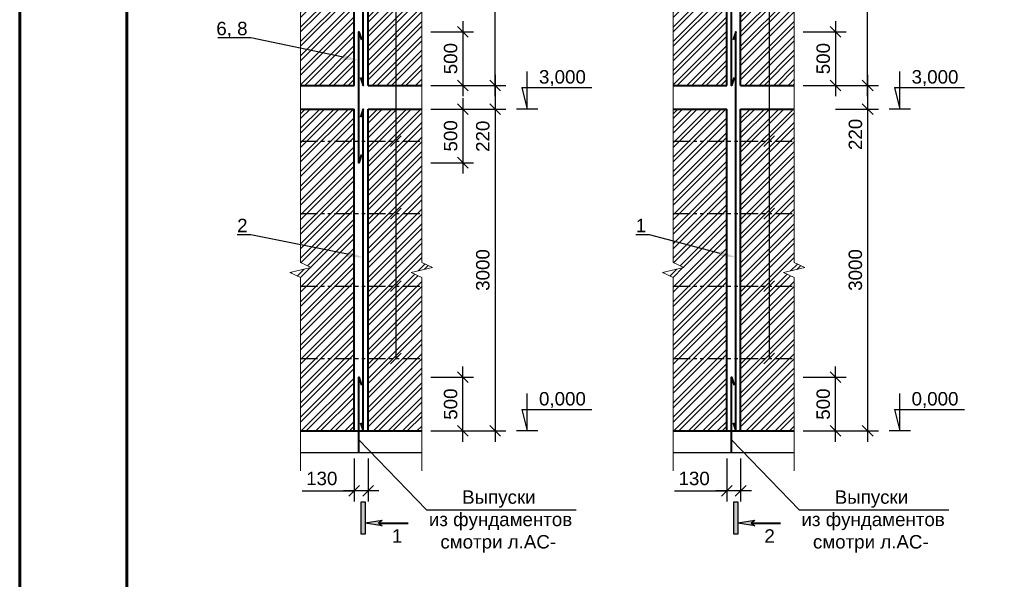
# Model space of a CAD drawing. Header units: millimetres. Extents: x 2063114 to 14983986, y -126020516 to 213791.
# Tile 403 of 656: x 2320392 to 2338747, y -926279 to -915849. Entities that reach past the tile are written whole.
import ezdxf
from ezdxf import colors
from ezdxf.entities.mleader import LeaderData, LeaderLine
from ezdxf.math import Vec2, Vec3

# ---------------------------------------------------------------- set-up
doc = ezdxf.new("R2010")
doc.units = ezdxf.units.MM
doc.linetypes.add('фантомX2', pattern=[127, 63.5, -12.7, 12.7, -12.7, 12.7, -12.7])
doc.layers.get('Defpoints').update_dxf_attribs({"color": 6, "lineweight": 35})
doc.layers.add('_print', color=6, linetype='Continuous', lineweight=60, plot=False)
doc.layers.add('PDF _leader', color=7, linetype='Continuous')
doc.layers.add('PDF _wall-380', color=7, linetype='Continuous', true_color=0xb88a5c)
doc.layers.add('РАЗМЕР АР', color=150, linetype='Continuous', lineweight=20)
doc.layers.add('Сплошная толстая', color=7, linetype='Continuous', lineweight=40)
doc.styles.get("Standard").update_dxf_attribs({"font": 'arial.ttf'})
doc.dimstyles.new('STANDARD$0', dxfattribs={"dimtxt": 250, "dimasz": 200, "dimexe": 200, "dimexo": 300, "dimgap": 100, "dimtad": 1, "dimdec": 0, "dimzin": 1, "dimdsep": 46, "dimtxsty": 'Standard', "dimblk1": 'OBLIQUE', "dimblk2": 'OBLIQUE', "dimsah": 1, "dimcen": 2.5, "dimdle": 200, "dimadec": 0, "dimazin": 0, "dimtfac": 1, "dimtdec": 0, "dimtmove": 0, "dimatfit": 3, "dimldrblk": 'OBLIQUE', "dimfxl": 600, "dimfxlon": 1, "dimtolj": 1, "dimtzin": 1, "dimarcsym": 0})

# ---------------------------------------------------------------- blocks, each defined once
blk = doc.blocks.new('*U1590')
at = {"color": 0, "ltscale": 25}
blk.add_lwpolyline([(-59400, 42000), (0, 42000), (0, 0), (-59400, 0)], close=True, dxfattribs=at)
at = {"color": 0, "lineweight": 60, "ltscale": 25}
blk.add_lwpolyline([(-57400, 41500), (-500, 41500), (-500, 500), (-57400, 500)], close=True, dxfattribs=at)
blk = doc.blocks.new('_Oblique')
at = {"color": 0, "linetype": 'ByBlock', "lineweight": -2}
blk.add_line((-0.5, -0.5), (0.5, 0.5), dxfattribs=at)
blk = doc.blocks.new('*D2348')
at = {"layer": 'Defpoints', "color": 0, "lineweight": 30, "transparency": 16777216}
for p in [(2326217, -916074), (2326387, -917074), (2328654, -917074)]:
    blk.add_point(p, dxfattribs=at)
at = {"layer": 'РАЗМЕР АР', "color": 0, "lineweight": -2, "transparency": 16777216}
for p, q in [((2328654, -915874), (2328654, -917274)), ((2328054, -916074), (2328854, -916074)), ((2328054, -917074), (2328854, -917074))]:
    blk.add_line(p, q, dxfattribs=at)
at = {"layer": 'РАЗМЕР АР', "color": 0, "lineweight": -2, "transparency": 16777216, "xscale": 200, "yscale": 200, "zscale": 200}
for p, rotation in [((2328654, -916074), 90), ((2328654, -917074), 270)]:
    blk.add_blockref('_Oblique', p, dxfattribs=dict(at, rotation=rotation))
at = {"layer": 'РАЗМЕР АР', "color": 0, "transparency": 16777216, "insert": (2328426, -916574), "char_height": 250, "attachment_point": 5, "rotation": 90}
blk.add_mtext('\\A1;500', dxfattribs=at)
blk = doc.blocks.new('*D2349')
at = {"layer": 'Defpoints', "color": 0, "lineweight": 30, "transparency": 16777216}
for p in [(2326387, -917074), (2326387, -917514), (2329254, -917514)]:
    blk.add_point(p, dxfattribs=at)
at = {"layer": 'РАЗМЕР АР', "color": 0, "lineweight": -2, "transparency": 16777216}
for p, q in [((2329254, -916874), (2329254, -917714)), ((2328654, -917074), (2329454, -917074)), ((2328654, -917514), (2329454, -917514))]:
    blk.add_line(p, q, dxfattribs=at)
at = {"layer": 'РАЗМЕР АР', "color": 0, "lineweight": -2, "transparency": 16777216, "xscale": 200, "yscale": 200, "zscale": 200}
for p, rotation in [((2329254, -917074), 90), ((2329254, -917514), 270)]:
    blk.add_blockref('_Oblique', p, dxfattribs=dict(at, rotation=rotation))
at = {"layer": 'РАЗМЕР АР', "color": 0, "transparency": 16777216, "insert": (2329026, -918022), "char_height": 250, "attachment_point": 5, "rotation": 90}
blk.add_mtext('\\A1;220', dxfattribs=at)
blk = doc.blocks.new('*D2350')
at = {"layer": 'Defpoints', "color": 0, "lineweight": 30, "transparency": 16777216}
for p in [(2326387, -917514), (2326217, -918514), (2328654, -918514)]:
    blk.add_point(p, dxfattribs=at)
at = {"layer": 'РАЗМЕР АР', "color": 0, "lineweight": -2, "transparency": 16777216}
for p, q in [((2328654, -917314), (2328654, -918714)), ((2328054, -917514), (2328854, -917514)), ((2328054, -918514), (2328854, -918514))]:
    blk.add_line(p, q, dxfattribs=at)
at = {"layer": 'РАЗМЕР АР', "color": 0, "lineweight": -2, "transparency": 16777216, "xscale": 200, "yscale": 200, "zscale": 200}
for p, rotation in [((2328654, -917514), 90), ((2328654, -918514), 270)]:
    blk.add_blockref('_Oblique', p, dxfattribs=dict(at, rotation=rotation))
at = {"layer": 'РАЗМЕР АР', "color": 0, "transparency": 16777216, "insert": (2328426, -918014), "char_height": 250, "attachment_point": 5, "rotation": 90}
blk.add_mtext('\\A1;500', dxfattribs=at)
blk = doc.blocks.new('*D2352')
at = {"layer": 'Defpoints', "color": 0, "lineweight": 30, "transparency": 16777216}
for p in [(2326217, -922514), (2328654, -922514), (2326387, -923514)]:
    blk.add_point(p, dxfattribs=at)
at = {"layer": 'РАЗМЕР АР', "color": 0, "lineweight": -2, "transparency": 16777216}
for p, q in [((2328654, -923714), (2328654, -922314)), ((2328054, -922514), (2328854, -922514)), ((2328054, -923514), (2328854, -923514))]:
    blk.add_line(p, q, dxfattribs=at)
at = {"layer": 'РАЗМЕР АР', "color": 0, "lineweight": -2, "transparency": 16777216, "xscale": 200, "yscale": 200, "zscale": 200}
for p, rotation in [((2328654, -922514), 90), ((2328654, -923514), 270)]:
    blk.add_blockref('_Oblique', p, dxfattribs=dict(at, rotation=rotation))
at = {"layer": 'РАЗМЕР АР', "color": 0, "transparency": 16777216, "insert": (2328426, -923014), "char_height": 250, "attachment_point": 5, "rotation": 90}
blk.add_mtext('\\A1;500', dxfattribs=at)
blk = doc.blocks.new('*D2353')
at = {"layer": 'Defpoints', "color": 0, "lineweight": 30, "transparency": 16777216}
for p in [(2326387, -917514), (2326387, -923514), (2329254, -923514)]:
    blk.add_point(p, dxfattribs=at)
at = {"layer": 'РАЗМЕР АР', "color": 0, "lineweight": -2, "transparency": 16777216}
for p, q in [((2329254, -917314), (2329254, -923714)), ((2328654, -917514), (2329454, -917514)), ((2328654, -923514), (2329454, -923514))]:
    blk.add_line(p, q, dxfattribs=at)
at = {"layer": 'РАЗМЕР АР', "color": 0, "lineweight": -2, "transparency": 16777216, "xscale": 200, "yscale": 200, "zscale": 200}
for p, rotation in [((2329254, -917514), 90), ((2329254, -923514), 270)]:
    blk.add_blockref('_Oblique', p, dxfattribs=dict(at, rotation=rotation))
at = {"layer": 'РАЗМЕР АР', "color": 0, "transparency": 16777216, "insert": (2329026, -920514), "char_height": 250, "attachment_point": 5, "rotation": 90}
blk.add_mtext('\\A1;3000', dxfattribs=at)
blk = doc.blocks.new('*D2354')
at = {"layer": 'Defpoints', "color": 0, "lineweight": 30, "transparency": 16777216}
for p in [(2326387, -910914), (2329254, -910914), (2326387, -917074)]:
    blk.add_point(p, dxfattribs=at)
at = {"layer": 'РАЗМЕР АР', "color": 0, "lineweight": -2, "transparency": 16777216}
for p, q in [((2329254, -917274), (2329254, -910714)), ((2328654, -910914), (2329454, -910914)), ((2328654, -917074), (2329454, -917074))]:
    blk.add_line(p, q, dxfattribs=at)
at = {"layer": 'РАЗМЕР АР', "color": 0, "lineweight": -2, "transparency": 16777216, "xscale": 200, "yscale": 200, "zscale": 200}
for p, rotation in [((2329254, -910914), 90), ((2329254, -917074), 270)]:
    blk.add_blockref('_Oblique', p, dxfattribs=dict(at, rotation=rotation))
at = {"layer": 'РАЗМЕР АР', "color": 0, "transparency": 16777216, "insert": (2329026, -913994), "char_height": 250, "attachment_point": 5, "rotation": 90}
blk.add_mtext('\\A1;3080', dxfattribs=at)
blk = doc.blocks.new('*D2755')
at = {"layer": 'Defpoints', "color": 0, "lineweight": 30, "transparency": 16777216}
for p in [(2326627, -923514), (2326887, -923514), (2326627, -924629)]:
    blk.add_point(p, dxfattribs=at)
at = {"layer": 'РАЗМЕР АР', "color": 0, "lineweight": -2, "transparency": 16777216}
for p, q in [((2326627, -924029), (2326627, -924829)), ((2326887, -924029), (2326887, -924829)), ((2325659, -924629), (2326627, -924629)), ((2327087, -924629), (2326427, -924629))]:
    blk.add_line(p, q, dxfattribs=at)
at = {"layer": 'РАЗМЕР АР', "color": 0, "lineweight": -2, "transparency": 16777216, "xscale": 200, "yscale": 200, "zscale": 200, "rotation": 180}
blk.add_blockref('_Oblique', (2326627, -924629), dxfattribs=at)
at = {"layer": 'РАЗМЕР АР', "color": 0, "lineweight": -2, "transparency": 16777216, "xscale": 200, "yscale": 200, "zscale": 200}
blk.add_blockref('_Oblique', (2326887, -924629), dxfattribs=at)
at = {"layer": 'РАЗМЕР АР', "color": 0, "transparency": 16777216, "insert": (2326023, -924401), "char_height": 250, "attachment_point": 5}
blk.add_mtext('\\A1;130', dxfattribs=at)
blk = doc.blocks.new('*D2355')
at = {"layer": 'Defpoints', "color": 0, "lineweight": 30, "transparency": 16777216}
for p in [(2333162, -916074), (2333332, -917074), (2335599, -917074)]:
    blk.add_point(p, dxfattribs=at)
at = {"layer": 'РАЗМЕР АР', "color": 0, "lineweight": -2, "transparency": 16777216}
for p, q in [((2335599, -915874), (2335599, -917274)), ((2334999, -916074), (2335799, -916074)), ((2334999, -917074), (2335799, -917074))]:
    blk.add_line(p, q, dxfattribs=at)
at = {"layer": 'РАЗМЕР АР', "color": 0, "lineweight": -2, "transparency": 16777216, "xscale": 200, "yscale": 200, "zscale": 200}
for p, rotation in [((2335599, -916074), 90), ((2335599, -917074), 270)]:
    blk.add_blockref('_Oblique', p, dxfattribs=dict(at, rotation=rotation))
at = {"layer": 'РАЗМЕР АР', "color": 0, "transparency": 16777216, "insert": (2335372, -916574), "char_height": 250, "attachment_point": 5, "rotation": 90}
blk.add_mtext('\\A1;500', dxfattribs=at)
blk = doc.blocks.new('*D2356')
at = {"layer": 'Defpoints', "color": 0, "lineweight": 30, "transparency": 16777216}
for p in [(2333332, -917074), (2333332, -917514), (2336199, -917514)]:
    blk.add_point(p, dxfattribs=at)
at = {"layer": 'РАЗМЕР АР', "color": 0, "lineweight": -2, "transparency": 16777216}
for p, q in [((2336199, -916874), (2336199, -917714)), ((2335599, -917074), (2336399, -917074)), ((2335599, -917514), (2336399, -917514))]:
    blk.add_line(p, q, dxfattribs=at)
at = {"layer": 'РАЗМЕР АР', "color": 0, "lineweight": -2, "transparency": 16777216, "xscale": 200, "yscale": 200, "zscale": 200}
for p, rotation in [((2336199, -917074), 90), ((2336199, -917514), 270)]:
    blk.add_blockref('_Oblique', p, dxfattribs=dict(at, rotation=rotation))
at = {"layer": 'РАЗМЕР АР', "color": 0, "transparency": 16777216, "insert": (2335972, -917987), "char_height": 250, "attachment_point": 5, "rotation": 90}
blk.add_mtext('\\A1;220', dxfattribs=at)
blk = doc.blocks.new('*D2357')
at = {"layer": 'Defpoints', "color": 0, "lineweight": 30, "transparency": 16777216}
for p in [(2333162, -922514), (2335599, -922514), (2333332, -923514)]:
    blk.add_point(p, dxfattribs=at)
at = {"layer": 'РАЗМЕР АР', "color": 0, "lineweight": -2, "transparency": 16777216}
for p, q in [((2335599, -923714), (2335599, -922314)), ((2334999, -922514), (2335799, -922514)), ((2334999, -923514), (2335799, -923514))]:
    blk.add_line(p, q, dxfattribs=at)
at = {"layer": 'РАЗМЕР АР', "color": 0, "lineweight": -2, "transparency": 16777216, "xscale": 200, "yscale": 200, "zscale": 200}
for p, rotation in [((2335599, -922514), 90), ((2335599, -923514), 270)]:
    blk.add_blockref('_Oblique', p, dxfattribs=dict(at, rotation=rotation))
at = {"layer": 'РАЗМЕР АР', "color": 0, "transparency": 16777216, "insert": (2335372, -923014), "char_height": 250, "attachment_point": 5, "rotation": 90}
blk.add_mtext('\\A1;500', dxfattribs=at)
blk = doc.blocks.new('*D2358')
at = {"layer": 'Defpoints', "color": 0, "lineweight": 30, "transparency": 16777216}
for p in [(2333332, -917514), (2333332, -923514), (2336199, -923514)]:
    blk.add_point(p, dxfattribs=at)
at = {"layer": 'РАЗМЕР АР', "color": 0, "lineweight": -2, "transparency": 16777216}
for p, q in [((2336199, -917314), (2336199, -923714)), ((2335599, -917514), (2336399, -917514)), ((2335599, -923514), (2336399, -923514))]:
    blk.add_line(p, q, dxfattribs=at)
at = {"layer": 'РАЗМЕР АР', "color": 0, "lineweight": -2, "transparency": 16777216, "xscale": 200, "yscale": 200, "zscale": 200}
for p, rotation in [((2336199, -917514), 90), ((2336199, -923514), 270)]:
    blk.add_blockref('_Oblique', p, dxfattribs=dict(at, rotation=rotation))
at = {"layer": 'РАЗМЕР АР', "color": 0, "transparency": 16777216, "insert": (2335971, -920514), "char_height": 250, "attachment_point": 5, "rotation": 90}
blk.add_mtext('\\A1;3000', dxfattribs=at)
blk = doc.blocks.new('*D2359')
at = {"layer": 'Defpoints', "color": 0, "lineweight": 30, "transparency": 16777216}
for p in [(2333332, -910914), (2336199, -910914), (2333332, -917074)]:
    blk.add_point(p, dxfattribs=at)
at = {"layer": 'РАЗМЕР АР', "color": 0, "lineweight": -2, "transparency": 16777216}
for p, q in [((2336199, -917274), (2336199, -910714)), ((2335599, -910914), (2336399, -910914)), ((2335599, -917074), (2336399, -917074))]:
    blk.add_line(p, q, dxfattribs=at)
at = {"layer": 'РАЗМЕР АР', "color": 0, "lineweight": -2, "transparency": 16777216, "xscale": 200, "yscale": 200, "zscale": 200}
for p, rotation in [((2336199, -910914), 90), ((2336199, -917074), 270)]:
    blk.add_blockref('_Oblique', p, dxfattribs=dict(at, rotation=rotation))
at = {"layer": 'РАЗМЕР АР', "color": 0, "transparency": 16777216, "insert": (2335971, -913994), "char_height": 250, "attachment_point": 5, "rotation": 90}
blk.add_mtext('\\A1;3080', dxfattribs=at)
blk = doc.blocks.new('*D2757')
at = {"layer": 'Defpoints', "color": 0, "lineweight": 30, "transparency": 16777216}
for p in [(2333572, -923514), (2333832, -923514), (2333572, -924629)]:
    blk.add_point(p, dxfattribs=at)
at = {"layer": 'РАЗМЕР АР', "color": 0, "lineweight": -2, "transparency": 16777216}
for p, q in [((2333572, -924029), (2333572, -924829)), ((2333832, -924029), (2333832, -924829)), ((2332601, -924629), (2333572, -924629)), ((2334032, -924629), (2333372, -924629))]:
    blk.add_line(p, q, dxfattribs=at)
at = {"layer": 'РАЗМЕР АР', "color": 0, "lineweight": -2, "transparency": 16777216, "xscale": 200, "yscale": 200, "zscale": 200, "rotation": 180}
blk.add_blockref('_Oblique', (2333572, -924629), dxfattribs=at)
at = {"layer": 'РАЗМЕР АР', "color": 0, "lineweight": -2, "transparency": 16777216, "xscale": 200, "yscale": 200, "zscale": 200}
blk.add_blockref('_Oblique', (2333832, -924629), dxfattribs=at)
at = {"layer": 'РАЗМЕР АР', "color": 0, "transparency": 16777216, "insert": (2332965, -924401), "char_height": 250, "attachment_point": 5}
blk.add_mtext('\\A1;130', dxfattribs=at)

msp = doc.modelspace()

# ---------------------------------------------------------------- hatches: boundary and pattern name
at = {"ltscale": 25}
h = msp.add_hatch(color=256, dxfattribs=at)
h.dxf.hatch_style = 1
h.paths.add_polyline_path([(2326756.7999, -925435.31595), (2326831.7999, -925435.31595), (2326831.7999, -924835.31595), (2326756.7999, -924835.31595)])
h = msp.add_hatch(color=256, dxfattribs=at)
h.dxf.hatch_style = 1
h.paths.add_polyline_path([(2333701.99072, -925435.31595), (2333776.99072, -925435.31595), (2333776.99072, -924835.31595), (2333701.99072, -924835.31595)])
for points in [[(2326831.7999, -925235.31595), (2327151.7999, -925185.31595), (2327081.7999, -925235.31595), (2327151.7999, -925285.31595)], [(2333776.99072, -925235.31595), (2334096.99072, -925185.31595), (2334026.99072, -925235.31595), (2334096.99072, -925285.31595)]]:
    msp.add_hatch(color=256).paths.add_polyline_path(points)
at = {"layer": 'PDF _wall-380', "lineweight": 9, "ltscale": 150}
h = msp.add_hatch(dxfattribs=at)
h.set_pattern_fill('ANSI32', color=256, scale=20)
h.set_pattern_definition([(45, (2309662.4, -1264399.18), (-134.70384, 134.70384), []), (45, (2309752.21, -1264399.18), (-134.70384, 134.70384), [])])
h.paths.add_polyline_path([(2325626.7999, -911673.73912), (2326626.7999, -911673.73912), (2326626.7999, -910913.73912), (2325626.7999, -910913.73912)])
h.paths.add_polyline_path([(2325626.7999, -913023.73912), (2326626.7999, -913023.73912), (2326626.7999, -911673.73912), (2325626.7999, -911673.73912)])
h.paths.add_polyline_path([(2325626.7999, -913935.56049), (2325825.78074, -914027.16914), (2325427.81906, -914120.3091), (2325626.7999, -914214.98038), (2325626.7999, -914373.73912), (2326626.7999, -914373.73912), (2326626.7999, -913023.73912), (2325626.7999, -913023.73912)])
h.paths.add_polyline_path([(2325626.7999, -915723.73912), (2326626.7999, -915723.73912), (2326626.7999, -914373.73912), (2325626.7999, -914373.73912)])
h.paths.add_polyline_path([(2325626.7999, -917073.73912), (2326626.7999, -917073.73912), (2326626.7999, -915723.73912), (2325626.7999, -915723.73912)])
h.paths.add_polyline_path([(2327886.7999, -915723.73912), (2326886.7999, -915723.73912), (2326886.7999, -917073.73912), (2327886.7999, -917073.73912)])
h.paths.add_polyline_path([(2327886.7999, -914373.73912), (2326886.7999, -914373.73912), (2326886.7999, -915723.73912), (2327886.7999, -915723.73912)])
h.paths.add_polyline_path([(2327886.7999, -913023.73912), (2326886.7999, -913023.73912), (2326886.7999, -914373.73912), (2327886.7999, -914373.73912), (2327886.7999, -914214.98038), (2327687.81906, -914120.3091), (2328085.78074, -914027.16914), (2327886.7999, -913935.56049)])
h.paths.add_polyline_path([(2327886.7999, -911673.73912), (2326886.7999, -911673.73912), (2326886.7999, -913023.73912), (2327886.7999, -913023.73912)])
h.paths.add_polyline_path([(2327886.7999, -910913.73912), (2326886.7999, -910913.73912), (2326886.7999, -911673.73912), (2327886.7999, -911673.73912)])
h.paths.add_polyline_path([(2325626.7999, -918113.73912), (2326626.7999, -918113.73912), (2326626.7999, -917513.73912), (2325626.7999, -917513.73912)])
h.paths.add_polyline_path([(2327886.7999, -918113.73912), (2327886.7999, -917513.73912), (2326886.7999, -917513.73912), (2326886.7999, -918113.73912)])
h.paths.add_polyline_path([(2327886.7999, -918113.73912), (2326886.7999, -918113.73912), (2326886.7999, -919463.73912), (2327886.7999, -919463.73912)])
h.paths.add_polyline_path([(2325626.7999, -919463.73912), (2326626.7999, -919463.73912), (2326626.7999, -918113.73912), (2325626.7999, -918113.73912)])
h.paths.add_polyline_path([(2325626.7999, -920375.56049), (2325825.78074, -920467.16914), (2325427.81906, -920560.3091), (2325626.7999, -920654.98038), (2325626.7999, -920813.73912), (2326626.7999, -920813.73912), (2326626.7999, -919463.73912), (2325626.7999, -919463.73912)])
h.paths.add_polyline_path([(2327886.7999, -919463.73912), (2326886.7999, -919463.73912), (2326886.7999, -920813.73912), (2327886.7999, -920813.73912), (2327886.7999, -920654.98038), (2327687.81906, -920560.3091), (2328085.78074, -920467.16914), (2327886.7999, -920375.56049)])
h.paths.add_polyline_path([(2327886.7999, -920813.73912), (2326886.7999, -920813.73912), (2326886.7999, -922163.73912), (2327886.7999, -922163.73912)])
h.paths.add_polyline_path([(2325626.7999, -922163.73912), (2326626.7999, -922163.73912), (2326626.7999, -920813.73912), (2325626.7999, -920813.73912)])
h.paths.add_polyline_path([(2325626.7999, -923513.73912), (2326626.7999, -923513.73912), (2326626.7999, -922163.73912), (2325626.7999, -922163.73912)])
h.paths.add_polyline_path([(2327886.7999, -922163.73912), (2326886.7999, -922163.73912), (2326886.7999, -923513.73912), (2327886.7999, -923513.73912)])
h = msp.add_hatch(dxfattribs=at)
h.set_pattern_fill('ANSI32', color=256, scale=20)
h.set_pattern_definition([(45, (2316607.6, -1264399.18), (-134.70384, 134.70384), []), (45, (2316697.4, -1264399.18), (-134.70384, 134.70384), [])])
h.paths.add_polyline_path([(2332571.99072, -911673.73912), (2333571.99072, -911673.73912), (2333571.99072, -910913.73912), (2332571.99072, -910913.73912)])
h.paths.add_polyline_path([(2332571.99072, -913023.73912), (2333571.99072, -913023.73912), (2333571.99072, -911673.73912), (2332571.99072, -911673.73912)])
h.paths.add_polyline_path([(2332571.99072, -913935.56049), (2332770.97156, -914027.16914), (2332373.00989, -914120.3091), (2332571.99072, -914214.98038), (2332571.99072, -914373.73912), (2333571.99072, -914373.73912), (2333571.99072, -913023.73912), (2332571.99072, -913023.73912)])
h.paths.add_polyline_path([(2332571.99072, -915723.73912), (2333571.99072, -915723.73912), (2333571.99072, -914373.73912), (2332571.99072, -914373.73912)])
h.paths.add_polyline_path([(2332571.99072, -917073.73912), (2333571.99072, -917073.73912), (2333571.99072, -915723.73912), (2332571.99072, -915723.73912)])
h.paths.add_polyline_path([(2334831.99072, -915723.73912), (2333831.99072, -915723.73912), (2333831.99072, -917073.73912), (2334831.99072, -917073.73912)])
h.paths.add_polyline_path([(2334831.99072, -914373.73912), (2333831.99072, -914373.73912), (2333831.99072, -915723.73912), (2334831.99072, -915723.73912)])
h.paths.add_polyline_path([(2334831.99072, -913023.73912), (2333831.99072, -913023.73912), (2333831.99072, -914373.73912), (2334831.99072, -914373.73912), (2334831.99072, -914214.98038), (2334633.00989, -914120.3091), (2335030.97156, -914027.16914), (2334831.99072, -913935.56049)])
h.paths.add_polyline_path([(2334831.99072, -911673.73912), (2333831.99072, -911673.73912), (2333831.99072, -913023.73912), (2334831.99072, -913023.73912)])
h.paths.add_polyline_path([(2334831.99072, -910913.73912), (2333831.99072, -910913.73912), (2333831.99072, -911673.73912), (2334831.99072, -911673.73912)])
h.paths.add_polyline_path([(2332571.99072, -918113.73912), (2333571.99072, -918113.73912), (2333571.99072, -917513.73912), (2332571.99072, -917513.73912)])
h.paths.add_polyline_path([(2334831.99072, -918113.73912), (2334831.99072, -917513.73912), (2333831.99072, -917513.73912), (2333831.99072, -918113.73912)])
h.paths.add_polyline_path([(2334831.99072, -918113.73912), (2333831.99072, -918113.73912), (2333831.99072, -919463.73912), (2334831.99072, -919463.73912)])
h.paths.add_polyline_path([(2332571.99072, -919463.73912), (2333571.99072, -919463.73912), (2333571.99072, -918113.73912), (2332571.99072, -918113.73912)])
h.paths.add_polyline_path([(2332571.99072, -920375.56049), (2332770.97156, -920467.16914), (2332373.00989, -920560.3091), (2332571.99072, -920654.98038), (2332571.99072, -920813.73912), (2333571.99072, -920813.73912), (2333571.99072, -919463.73912), (2332571.99072, -919463.73912)])
h.paths.add_polyline_path([(2334831.99072, -919463.73912), (2333831.99072, -919463.73912), (2333831.99072, -920813.73912), (2334831.99072, -920813.73912), (2334831.99072, -920654.98038), (2334633.00989, -920560.3091), (2335030.97156, -920467.16914), (2334831.99072, -920375.56049)])
h.paths.add_polyline_path([(2334831.99072, -920813.73912), (2333831.99072, -920813.73912), (2333831.99072, -922163.73912), (2334831.99072, -922163.73912)])
h.paths.add_polyline_path([(2332571.99072, -922163.73912), (2333571.99072, -922163.73912), (2333571.99072, -920813.73912), (2332571.99072, -920813.73912)])
h.paths.add_polyline_path([(2332571.99072, -923513.73912), (2333571.99072, -923513.73912), (2333571.99072, -922163.73912), (2332571.99072, -922163.73912)])
h.paths.add_polyline_path([(2334831.99072, -922163.73912), (2333831.99072, -922163.73912), (2333831.99072, -923513.73912), (2334831.99072, -923513.73912)])

# ---------------------------------------------------------------- linework, layer by layer
at = {"ltscale": 150}
for p, q in [((2327404.34902, -911673.73912), (2327404.34902, -922163.73912)), ((2334365.55839, -911673.73912), (2334365.55839, -922163.73912)), ((2327304.34902, -918213.73912), (2327504.34902, -918013.73912)), ((2334265.55839, -918213.73912), (2334465.55839, -918013.73912)), ((2327304.34902, -919563.73912), (2327504.34902, -919363.73912)), ((2334265.55839, -919563.73912), (2334465.55839, -919363.73912)), ((2327304.34902, -920913.73912), (2327504.34902, -920713.73912)), ((2334265.55839, -920913.73912), (2334465.55839, -920713.73912)), ((2327304.34902, -922263.73912), (2327504.34902, -922063.73912)), ((2334265.55839, -922263.73912), (2334465.55839, -922063.73912)), ((2325626.7999, -923913.73912), (2327886.7999, -923913.73912)), ((2326626.7999, -923914.4402), (2326626.7999, -923913.73912)), ((2326886.7999, -923914.4402), (2326886.7999, -923913.73912)), ((2332571.99072, -923913.73912), (2334831.99072, -923913.73912)), ((2333571.99072, -923914.4402), (2333571.99072, -923913.73912)), ((2333831.99072, -923914.4402), (2333831.99072, -923913.73912))]:
    msp.add_line(p, q, dxfattribs=at)
at = {"ltscale": 0.001}
for p, q in [((2329853.99741, -917513.73912), (2329853.99741, -916813.73912)), ((2336799.18823, -917513.73912), (2336799.18823, -916813.73912)), ((2329753.99741, -917113.73912), (2331058.7329, -917113.73912)), ((2329753.99741, -917113.73912), (2329853.99741, -917513.73912)), ((2336699.18823, -917113.73912), (2338003.92372, -917113.73912)), ((2336699.18823, -917113.73912), (2336799.18823, -917513.73912)), ((2329853.99741, -923513.73912), (2329853.99741, -922813.73912)), ((2336799.18823, -923513.73912), (2336799.18823, -922813.73912)), ((2329753.99741, -923113.73912), (2331058.7329, -923113.73912)), ((2329753.99741, -923113.73912), (2329853.99741, -923513.73912)), ((2336699.18823, -923113.73912), (2338003.92372, -923113.73912)), ((2336699.18823, -923113.73912), (2336799.18823, -923513.73912))]:
    msp.add_line(p, q, dxfattribs=at)
at = {"ltscale": 0.00075}
for p, q in [((2330053.99741, -917513.73912), (2329653.99741, -917513.73912)), ((2336999.18823, -917513.73912), (2336599.18823, -917513.73912)), ((2330053.99741, -923513.73912), (2329653.99741, -923513.73912)), ((2336999.18823, -923513.73912), (2336599.18823, -923513.73912))]:
    msp.add_line(p, q, dxfattribs=at)
at = {"linetype": 'фантомX2', "ltscale": 5}
for p, q in [((2325626.7999, -918113.73912), (2327886.7999, -918113.73912)), ((2332571.99072, -918113.73912), (2334831.99072, -918113.73912)), ((2325626.7999, -919463.73912), (2327886.7999, -919463.73912)), ((2332571.99072, -919463.73912), (2334831.99072, -919463.73912)), ((2325626.7999, -920813.73912), (2327886.7999, -920813.73912)), ((2332571.99072, -920813.73912), (2334831.99072, -920813.73912)), ((2325626.7999, -922163.73912), (2327886.7999, -922163.73912)), ((2332571.99072, -922163.73912), (2334831.99072, -922163.73912))]:
    msp.add_line(p, q, dxfattribs=at)
for p, q in [((2327151.7999, -925185.31595), (2326831.7999, -925235.31595)), ((2327151.7999, -925285.31595), (2326831.7999, -925235.31595)), ((2327151.7999, -925185.31595), (2327081.7999, -925235.31595)), ((2327081.7999, -925235.31595), (2327151.7999, -925285.31595)), ((2334096.99072, -925185.31595), (2333776.99072, -925235.31595)), ((2334096.99072, -925285.31595), (2333776.99072, -925235.31595)), ((2334096.99072, -925185.31595), (2334026.99072, -925235.31595)), ((2334026.99072, -925235.31595), (2334096.99072, -925285.31595))]:
    msp.add_line(p, q)
at = {"lineweight": 40}
for p, q in [((2327081.7999, -925235.31595), (2327631.7999, -925235.31595)), ((2334026.99072, -925235.31595), (2334576.99072, -925235.31595))]:
    msp.add_line(p, q, dxfattribs=at)
for points in [[(2326716.7999, -923681.93828), (2327974.76856, -924984.05805)], [(2333661.99072, -923681.93828), (2334919.95939, -924984.05805)], [(2327974.76856, -924984.05805), (2330765.722, -924984.05805)], [(2334919.95939, -924984.05805), (2337710.91283, -924984.05805)]]:
    msp.add_lwpolyline(points)
at = {"ltscale": 25}
for points in [[(2326831.7999, -925435.31595), (2326756.7999, -925435.31595), (2326756.7999, -924835.31595), (2326831.7999, -924835.31595)], [(2333776.99072, -925435.31595), (2333701.99072, -925435.31595), (2333701.99072, -924835.31595), (2333776.99072, -924835.31595)]]:
    msp.add_lwpolyline(points, close=True, dxfattribs=at)
at = {"layer": '_print', "ltscale": 100}
msp.add_lwpolyline([(2379792.08613, -949001.43901), (2320392.08613, -949001.43901), (2320392.08613, -907001.43901), (2379792.08613, -907001.43901)], close=True, dxfattribs=at)
at = {"layer": 'PDF _leader', "lineweight": 13}
for points in [[(2325626.7999, -917614.98038), (2325626.7999, -914214.98038), (2325427.81906, -914120.3091), (2325825.78074, -914027.16914), (2325626.7999, -913935.56049), (2325626.7999, -910135.56049)], [(2327886.7999, -917614.98038), (2327886.7999, -914214.98038), (2327687.81906, -914120.3091), (2328085.78074, -914027.16914), (2327886.7999, -913935.56049), (2327886.7999, -910135.56049)], [(2332571.99072, -917614.98038), (2332571.99072, -914214.98038), (2332373.00989, -914120.3091), (2332770.97156, -914027.16914), (2332571.99072, -913935.56049), (2332571.99072, -910135.56049)], [(2334831.99072, -917614.98038), (2334831.99072, -914214.98038), (2334633.00989, -914120.3091), (2335030.97156, -914027.16914), (2334831.99072, -913935.56049), (2334831.99072, -910135.56049)], [(2325626.7999, -924254.98038), (2325626.7999, -920654.98038), (2325427.81906, -920560.3091), (2325825.78074, -920467.16914), (2325626.7999, -920375.56049), (2325626.7999, -917073.73912)], [(2327886.7999, -924254.98038), (2327886.7999, -920654.98038), (2327687.81906, -920560.3091), (2328085.78074, -920467.16914), (2327886.7999, -920375.56049), (2327886.7999, -917073.73912)], [(2332571.99072, -924254.98038), (2332571.99072, -920654.98038), (2332373.00989, -920560.3091), (2332770.97156, -920467.16914), (2332571.99072, -920375.56049), (2332571.99072, -917073.73912)], [(2334831.99072, -924254.98038), (2334831.99072, -920654.98038), (2334633.00989, -920560.3091), (2335030.97156, -920467.16914), (2334831.99072, -920375.56049), (2334831.99072, -917073.73912)]]:
    msp.add_lwpolyline(points, dxfattribs=at)
at = {"layer": 'Сплошная толстая', "ltscale": 150}
for p, q in [((2326626.7999, -917073.73912), (2326626.7999, -910913.73912)), ((2326886.7999, -917073.73912), (2326886.7999, -910913.73912)), ((2333571.99072, -917073.73912), (2333571.99072, -910913.73912)), ((2333831.99072, -917073.73912), (2333831.99072, -910913.73912)), ((2325626.7999, -917073.73912), (2326626.7999, -917073.73912)), ((2326886.7999, -917073.73912), (2327886.7999, -917073.73912)), ((2332571.99072, -917073.73912), (2333571.99072, -917073.73912)), ((2333831.99072, -917073.73912), (2334831.99072, -917073.73912)), ((2325626.7999, -917513.73912), (2326626.7999, -917513.73912)), ((2326626.7999, -923513.73912), (2326626.7999, -917513.73912)), ((2326886.7999, -923513.73912), (2326886.7999, -917513.73912)), ((2326886.7999, -917513.73912), (2327886.7999, -917513.73912)), ((2332571.99072, -917513.73912), (2333571.99072, -917513.73912)), ((2333571.99072, -923513.73912), (2333571.99072, -917513.73912)), ((2333831.99072, -923513.73912), (2333831.99072, -917513.73912)), ((2333831.99072, -917513.73912), (2334831.99072, -917513.73912)), ((2325626.7999, -923513.73912), (2327886.7999, -923513.73912)), ((2332571.99072, -923513.73912), (2334831.99072, -923513.73912))]:
    msp.add_line(p, q, dxfattribs=at)
for points in [[(2333711.99072, -916923.73912), (2333661.99072, -917073.73912), (2333661.99072, -910573.73912), (2333711.99072, -910723.73912)], [(2326746.7999, -916923.73912), (2326796.7999, -917073.73912), (2326796.7999, -910913.73912), (2326746.7999, -911063.73912)], [(2326766.7999, -918363.73912), (2326716.7999, -918513.73912), (2326716.7999, -916073.73912), (2326766.7999, -916223.73912)], [(2333691.99072, -923363.73912), (2333741.99072, -923513.73912), (2333741.99072, -916073.73912), (2333691.99072, -916223.73912)], [(2326746.7999, -923363.73912), (2326796.7999, -923513.73912), (2326796.7999, -917513.73912), (2326746.7999, -917663.73912)], [(2326716.7999, -923913.73912), (2326716.7999, -922513.73912), (2326766.7999, -922663.73912)], [(2333661.99072, -923913.73912), (2333661.99072, -922513.73912), (2333711.99072, -922663.73912)]]:
    msp.add_lwpolyline(points, dxfattribs=at)

# ---------------------------------------------------------------- block references
msp.add_blockref('*U1590', (2379792.08613, -949001.43901))

# ---------------------------------------------------------------- texts
at = {"char_height": 250}
for s, insert, width, attachment_point in [('3,000', (2330509.78205, -916937.13768), 1459.8696196, 5), ('3,000', (2337454.97287, -916937.13768), 1459.8696196, 5), ('0,000', (2330509.78205, -922937.13768), 1459.8696196, 5), ('0,000', (2337454.97287, -922937.13768), 1459.8696196, 5), ('\\pi1581.5052;Выпуски\\P\\pi864.50316; из фундаментов\\P\\pi1175.72417;смотри л.АС-', (2327058.62204, -924621.46809), 4484.4633382, 1), ('\\pi1581.5052;Выпуски\\P\\pi864.50316; из фундаментов\\P\\pi1175.72417;смотри л.АС-', (2334003.81286, -924621.46809), 4484.4633382, 1), ('1', (2327329.13928, -925346.37316), 140.9752569, 1), ('2', (2334274.3301, -925346.37316), 140.9752569, 1)]:
    msp.add_mtext(s, dxfattribs=dict(at, insert=insert, width=width, attachment_point=attachment_point))

# ---------------------------------------------------------------- dimensions: what is measured, and where the dimension line sits
at = {"layer": 'РАЗМЕР АР'}
for base, p1, p2, picture, middle in [((2329253.99741, -910913.73912), (2326386.7999, -917073.73912), (2326386.7999, -910913.73912), '*D2354', (2329026.2689, -913993.73912)), ((2336199.18823, -910913.73912), (2333331.99072, -917073.73912), (2333331.99072, -910913.73912), '*D2359', (2335971.45972, -913993.73912)), ((2328654.0781, -917073.73912), (2326216.7999, -916073.73912), (2326386.7999, -917073.73912), '*D2348', (2328426.43485, -916573.73912)), ((2335599.26893, -917073.73912), (2333161.99072, -916073.73912), (2333331.99072, -917073.73912), '*D2355', (2335371.62568, -916573.73912)), ((2328654.0781, -918513.73912), (2326386.7999, -917513.73912), (2326216.7999, -918513.73912), '*D2350', (2328426.43485, -918013.73912)), ((2329253.99741, -923513.73912), (2326386.7999, -917513.73912), (2326386.7999, -923513.73912), '*D2353', (2329026.2689, -920513.73912)), ((2336199.18823, -923513.73912), (2333331.99072, -917513.73912), (2333331.99072, -923513.73912), '*D2358', (2335971.45972, -920513.73912)), ((2328654.0781, -922513.73912), (2326386.7999, -923513.73912), (2326216.7999, -922513.73912), '*D2352', (2328426.43485, -923013.73912)), ((2335599.26893, -922513.73912), (2333331.99072, -923513.73912), (2333161.99072, -922513.73912), '*D2357', (2335371.62568, -923013.73912))]:
    dim = msp.add_linear_dim(base=base, p1=p1, p2=p2, angle=90, dimstyle='STANDARD$0', override={"dimlfac": 0.5, "dimtmove": 1}, dxfattribs=at)
    dim.commit()
    dim.dimension.update_dxf_attribs({"geometry": picture, "text_midpoint": middle})
for base, p1, p2, picture, middle in [((2329253.99741, -917513.73912), (2326386.7999, -917073.73912), (2326386.7999, -917513.73912), '*D2349', (2329253.99741, -918021.5421)), ((2336199.18823, -917513.73912), (2333331.99072, -917073.73912), (2333331.99072, -917513.73912), '*D2356', (2336199.18823, -917986.59893))]:
    dim = msp.add_linear_dim(base=base, p1=p1, p2=p2, angle=90, dimstyle='STANDARD$0', override={"dimlfac": 0.5, "dimtmove": 1}, dxfattribs=at)
    dim.commit()
    dim.dimension.update_dxf_attribs({"geometry": picture, "text_midpoint": middle, "dimtype": 160})
for base, p1, p2, picture, middle in [((2326626.7999, -924628.81139), (2326886.7999, -923513.73912), (2326626.7999, -923513.73912), '*D2755', (2326022.74205, -924628.81139)), ((2333571.99072, -924628.81139), (2333831.99072, -923513.73912), (2333571.99072, -923513.73912), '*D2757', (2332965.14543, -924640.53272))]:
    dim = msp.add_linear_dim(base=base, p1=p1, p2=p2, dimstyle='STANDARD$0', override={"dimlfac": 0.5, "dimtmove": 1}, dxfattribs=at)
    dim.commit()
    dim.dimension.update_dxf_attribs({"geometry": picture, "text_midpoint": middle, "dimtype": 160})

# ---------------------------------------------------------------- leaders
ml = msp.add_multileader_mtext('Standard')
ml.set_content('6, 8', color=256)
ml.set_leader_properties(color=256, linetype='ByLayer', lineweight=-1)
ml.build(insert=Vec2(0, 0))
ml.multileader.update_dxf_attribs({"has_dogleg": 0, "text_left_attachment_type": 6, "text_right_attachment_type": 6, "dogleg_length": 0.36, "arrow_head_size": 300})
ctx = ml.context
ctx.base_point, ctx.char_height, ctx.arrow_head_size, ctx.landing_gap_size, ctx.plane_origin = Vec3(2324024.88059, -916188.67884), 250, 300, 60.75, Vec3(2327308.12079, -916164.35326)
ctx.left_attachment, ctx.right_attachment, ctx.text_align_type = 6, 6, 2
notes = []
notes.append((ctx, [(0, (1, 1, 0), (2324700.87665, -916188.67884), (-1, 0), 0.4374, [(0, [(2326716.7999, -916609.44243)], 0, [])])]))
ctx.mtext.insert, ctx.mtext.alignment, ctx.mtext.flow_direction = Vec3(2324639.68925, -915888.67884), 3, 5
ml = msp.add_multileader_mtext('Standard')
ml.set_content('2', color=256)
ml.set_leader_properties(color=256, linetype='ByLayer', lineweight=-1)
ml.build(insert=Vec2(0, 0))
ml.multileader.update_dxf_attribs({"has_dogleg": 0, "text_left_attachment_type": 6, "text_right_attachment_type": 6, "dogleg_length": 0.36, "arrow_head_size": 300})
ctx = ml.context
ctx.base_point, ctx.char_height, ctx.arrow_head_size, ctx.landing_gap_size, ctx.plane_origin = Vec3(2324413.35262, -919859.3785), 250, 300, 60.75, Vec3(2327308.12079, -919835.05292)
ctx.left_attachment, ctx.right_attachment, ctx.text_align_type = 6, 6, 2
notes.append((ctx, [(0, (1, 1, 0), (2324700.87665, -919859.3785), (-1, 0), 0.4374, [(0, [(2326796.7999, -920280.14209)], 0, [])])]))
ctx.mtext.insert, ctx.mtext.alignment, ctx.mtext.flow_direction = Vec3(2324639.68925, -919559.3785), 3, 5
ml = msp.add_multileader_mtext('Standard')
ml.set_content('1', color=256)
ml.set_leader_properties(color=256, linetype='ByLayer', lineweight=-1)
ml.build(insert=Vec2(0, 0))
ml.multileader.update_dxf_attribs({"has_dogleg": 0, "text_left_attachment_type": 6, "text_right_attachment_type": 6, "dogleg_length": 0.36, "arrow_head_size": 300})
ctx = ml.context
ctx.base_point, ctx.char_height, ctx.arrow_head_size, ctx.landing_gap_size, ctx.plane_origin = Vec3(2331917.90001, -919859.3785), 250, 300, 60.75, Vec3(2334253.31162, -919835.05292)
ctx.left_attachment, ctx.right_attachment, ctx.text_align_type = 6, 6, 2
notes.append((ctx, [(0, (1, 1, 0), (2332131.92472, -919859.3785), (-1, 0), 0.4374, [(0, [(2333741.99072, -920280.14209)], 0, [])])]))
ctx.mtext.insert, ctx.mtext.alignment, ctx.mtext.flow_direction = Vec3(2332070.73732, -919559.3785), 3, 5
for ctx, leaders in notes:
    for number, flags, end, landing, length, lines in leaders:
        leader = LeaderData()
        leader.index, (leader.has_last_leader_line, leader.has_dogleg_vector, leader.attachment_direction) = number, flags
        leader.last_leader_point, leader.dogleg_vector, leader.dogleg_length = Vec3(end), Vec3(landing), length
        for number, points, colour, breaks in lines:
            line = LeaderLine()
            line.index, line.vertices, line.color, line.breaks = number, Vec3.list(points), colors.encode_raw_color(colour), breaks
            leader.lines.append(line)
        ctx.leaders.append(leader)

doc.saveas('drawing.dxf')
